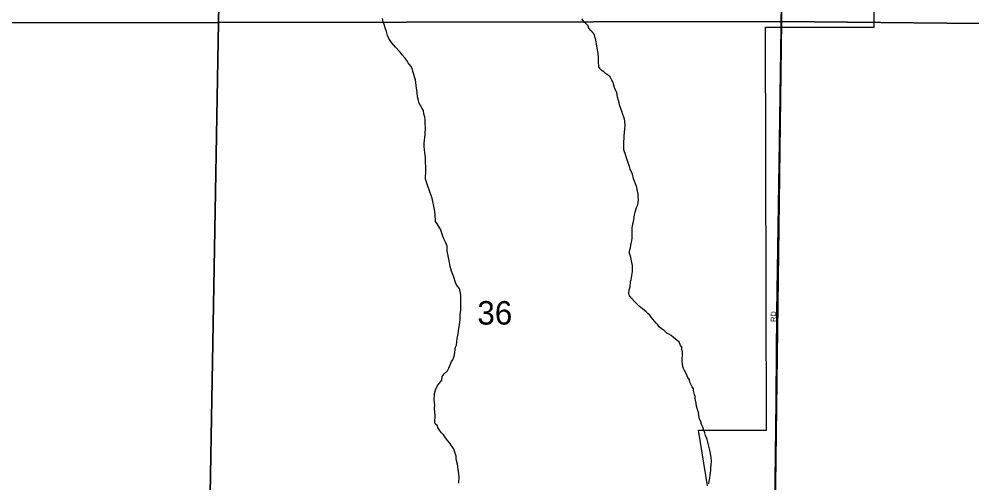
# Model space of a CAD drawing. Extents: x 1310247 to 1552180, y 377264 to 706493.
# Drawn here: x 1403286 to 1412261, y 546361 to 550728 of the extents above; entities that cross this region are included whole.
import ezdxf

# ---------------------------------------------------------------- set-up
doc = ezdxf.new("R2010")
doc.units = 0
for name, color, linetype in [('GM_X_City_Street', 7, 'Continuous'), ('GM_X_City_Street_Text', 7, 'Continuous'), ('GM_X_Corporation', 7, 'Continuous'), ('GM_X_Minor_River', 7, 'Continuous'), ('GM_X_Section', 7, 'Continuous'), ('GM_X_Section_Text', 7, 'Continuous'), ('GM_X_Township', 7, 'Continuous'), ('GM_X_Township_Road', 7, 'Continuous')]:
    doc.layers.add(name, color=color, linetype=linetype)

msp = doc.modelspace()

# ---------------------------------------------------------------- linework, layer by layer
at = {"layer": 'GM_X_City_Street'}
msp.add_lwpolyline([(1410401, 545379), (1410401.1, 545389.6), (1410405.4, 545956.4), (1410414.9, 546769.5), (1410424.4, 547967.2), (1410446.3, 549373), (1410462.8, 550642.2), (1410463.2, 550664.1)], dxfattribs=at)
at = {"layer": 'GM_X_Corporation'}
msp.add_lwpolyline([(1409770.4, 546332.8), (1409687.3, 546857.2), (1410325.3, 546857.2), (1410324.5, 548160.7), (1410318.3, 550651.5), (1411338.8, 550651.5), (1411338.9, 552329.1)], dxfattribs=at)
at = {"layer": 'GM_X_Minor_River'}
for points in [[(1407112.7, 549737), (1407112, 549771.2), (1407110.5, 549785.3), (1407109.1, 549803.4), (1407098.3, 549836), (1407095.4, 549866.2), (1407082, 549886.8), (1407051.9, 549942.2), (1407048.6, 549962.4), (1407039.8, 549994.9), (1407037.3, 550035.2), (1407027.7, 550103.9), (1407021.6, 550154.3), (1406996.3, 550233.6), (1406993.1, 550253.9), (1406980, 550280.5), (1406964.6, 550299.1), (1406951.1, 550315.7), (1406937.9, 550338.3), (1406918.7, 550363.1), (1406893.6, 550392.2), (1406874.4, 550417), (1406831.9, 550462.8), (1406812.6, 550485.6), (1406793.3, 550506.4), (1406781.9, 550524.9), (1406770.6, 550545.4), (1406757.5, 550572.1), (1406746.8, 550610.6), (1406736.1, 550645.2), (1406725.1, 550675.7), (1406715.9, 550698.2), (1406709.1, 550732.6)], [(1409056.6, 548310.7), (1409061.6, 548334.6), (1409064.1, 548348.6), (1409065.4, 548384.7), (1409064.2, 548406.9), (1409059.2, 548435.2), (1409049, 548483.8), (1409041.7, 548506.2), (1409036.2, 548520.4), (1409037.1, 548542.5), (1409039.6, 548556.5), (1409044.3, 548574.4), (1409049.2, 548598.3), (1409051.8, 548614.3), (1409056.8, 548640.3), (1409059.6, 548664.3), (1409060.7, 548692.4), (1409059.6, 548716.5), (1409061.3, 548764.7), (1409063.9, 548778.7), (1409068.7, 548800.6), (1409073.5, 548820.5), (1409078.9, 548858.5), (1409083.9, 548884.4), (1409090.8, 548910.3), (1409102.5, 548954.1), (1409113.5, 548979.8), (1409116.2, 548997.8), (1409119.2, 549023.8), (1409118.5, 549060), (1409117.2, 549080.2), (1409108.7, 549122.7), (1409103.5, 549145), (1409092.7, 549177.5), (1409081.5, 549202.1), (1409074.2, 549222.4), (1409063.8, 549267), (1409056.3, 549281.4), (1409043.5, 549316), (1409036.3, 549338.4), (1409019.9, 549385.2), (1409010.8, 549411.7), (1408994.6, 549462.5), (1408989.2, 549478.8), (1408983.8, 549497.1), (1408982.4, 549513.2), (1408983.2, 549533.3), (1408981.8, 549551.4), (1408984.6, 549627.7), (1408993.1, 549693.7), (1408994.3, 549725.8), (1408991.7, 549766.1), (1408988.4, 549784.3), (1408983.1, 549804.6), (1408974, 549831), (1408963.1, 549861.6), (1408946.5, 549902.4), (1408941.2, 549920.7), (1408937.8, 549938.9), (1408932.6, 549961.2), (1408923.7, 549993.7), (1408920.8, 550021.9), (1408913.5, 550042.3), (1408896.4, 550071), (1408887.7, 550105.5), (1408878.7, 550136), (1408869.3, 550152.4), (1408854.4, 550185.1), (1408836.7, 550195.8), (1408811.3, 550214.8), (1408793.7, 550229.6), (1408778, 550240.2), (1408758.6, 550259), (1408747.2, 550277.5), (1408745.1, 550329.8), (1408742.5, 550368.1), (1408741.8, 550402.3), (1408731.6, 550452.9), (1408725, 550493.3), (1408718.4, 550531.8), (1408711.1, 550552.2), (1408702.3, 550586.6), (1408686.9, 550603.3), (1408675.3, 550617.8), (1408652.1, 550642.8), (1408646.9, 550665), (1408610.1, 550702.6), (1408587.1, 550731.6)], [(1407428.3, 546359.2), (1407430.6, 546421.4), (1407426.4, 546469.8), (1407414.9, 546538.5), (1407404.4, 546583.1), (1407403.5, 546611.3), (1407389.2, 546660), (1407379.9, 546680.5), (1407360.9, 546711.3), (1407343.7, 546734.1), (1407324.4, 546756.9), (1407303.3, 546783.8), (1407284.2, 546812.6), (1407264.9, 546833.4), (1407247.6, 546856.2), (1407230.5, 546882.9), (1407227.1, 546899.2), (1407205.6, 546916), (1407202.3, 546934.2), (1407204.5, 546994.4), (1407198.9, 547061), (1407202.2, 547097), (1407199, 547117.2), (1407195.8, 547141.5), (1407198.1, 547203.7), (1407211.7, 547245.4), (1407231.1, 547280.8), (1407267.1, 547329.7), (1407270.3, 547361.8), (1407291.4, 547387.1), (1407320.6, 547416.2), (1407335.6, 547441.8), (1407360, 547503.2), (1407370.7, 547520.9), (1407381.6, 547544.6), (1407388.5, 547566.4), (1407397.2, 547638.4), (1407405.9, 547658.2), (1407411.1, 547690.2), (1407414.2, 547720.2), (1407422, 547768.2), (1407429.7, 547812.1), (1407435.2, 547852.1), (1407440.8, 547896.1), (1407442.4, 547938.2), (1407446.3, 547990.3), (1407448.3, 548044.5), (1407448.3, 548096.8), (1407447.3, 548124.9), (1407444.1, 548147.2), (1407439.2, 548177.5), (1407431.7, 548193.8), (1407416.3, 548212.5), (1407401.2, 548239.2), (1407377.6, 548306.4), (1407359.3, 548355.3), (1407346.8, 548397.9), (1407340.2, 548436.4), (1407329.8, 548483), (1407320.1, 548545.6), (1407317.7, 548589.9), (1407304.7, 548620.6), (1407286, 548657.4), (1407275.2, 548692), (1407255.3, 548751), (1407243.8, 548767.5), (1407232.3, 548784), (1407222.9, 548800.4), (1407209.6, 548821), (1407206, 548887.5), (1407199.8, 548935.9), (1407177.6, 549043.3), (1407157.3, 549092.3), (1407126.4, 549181.8), (1407115.8, 549220.4), (1407114.9, 549250.6), (1407117.8, 549274.6), (1407118.8, 549302.7), (1407118.2, 549340.9), (1407115.5, 549377.2), (1407113.2, 549423.5), (1407110, 549445.7), (1407107.1, 549475.9), (1407103.7, 549494.2), (1407103.1, 549532.4), (1407101.7, 549548.5), (1407102.4, 549566.5), (1407104.9, 549580.5), (1407108.4, 549620.6), (1407110.9, 549634.6), (1407113.8, 549712.8), (1407112.7, 549737)], [(1409784.6, 546352.5), (1409787.6, 546378.5), (1409792.7, 546408.5), (1409795.7, 546434.5), (1409798.4, 546454.5), (1409801.2, 546476.5), (1409802.3, 546504.6), (1409805.2, 546528.6), (1409806.7, 546570.7), (1409805.7, 546596.9), (1409799.1, 546637.3), (1409792.2, 546667.7), (1409781.7, 546708.3), (1409776.4, 546730.6), (1409772.9, 546744.8), (1409767.8, 546769.1), (1409760.4, 546785.5), (1409753.2, 546807.8), (1409746, 546832.2), (1409736.8, 546854.7), (1409729.6, 546877), (1409722.1, 546891.4), (1409716.6, 546905.7), (1409711, 546919.9), (1409711.6, 546934), (1409696.5, 546960.7), (1409691, 546976.9), (1409684.8, 547025.4), (1409679.4, 547041.7), (1409672.1, 547062.1), (1409666.8, 547084.3), (1409663.8, 547110.6), (1409658.9, 547140.9), (1409655.5, 547159.1), (1409654.1, 547175.2), (1409648.8, 547193.5), (1409640.1, 547232), (1409638.6, 547246.2), (1409625.3, 547266.8), (1409602.8, 547309.8), (1409599.6, 547332), (1409586.3, 547354.6), (1409575, 547375.1), (1409565.8, 547397.6), (1409554.5, 547418.1), (1409545.2, 547438.5), (1409537.9, 547456.9), (1409534.6, 547479.1), (1409531.5, 547503.3), (1409532.6, 547531.4), (1409535.7, 547563.5), (1409534.8, 547591.6), (1409529.8, 547620), (1409528.5, 547638.1), (1409517, 547654.6), (1409502.2, 547689.3), (1409488.5, 547699.9), (1409467, 547716.7), (1409449.5, 547731.4), (1409428, 547748.3), (1409406.3, 547761.2), (1409388.6, 547771.9), (1409363.4, 547796.9), (1409334, 547816.1), (1409316.4, 547830.8), (1409303, 547849.4), (1409287.5, 547866), (1409272.1, 547884.7), (1409254.7, 547901.4), (1409239.3, 547922.1), (1409225.9, 547938.7), (1409208.4, 547955.4), (1409192.9, 547972), (1409159.8, 547999.4), (1409126.5, 548024.7), (1409081.9, 548068.6), (1409056.8, 548095.6), (1409035.6, 548122.5), (1409028.6, 548148.9), (1409033.7, 548178.9), (1409040.7, 548206.8), (1409046.6, 548256.8), (1409051.4, 548276.7), (1409056.1, 548294.6), (1409056.6, 548310.7)]]:
    msp.add_lwpolyline(points, dxfattribs=at)
at = {"layer": 'GM_X_Section'}
for points in [[(1405264.6, 556023.5), (1405165.8, 550694.9), (1399919.5, 550688.3), (1399960.4, 556046)], [(1405264.6, 556023.5), (1410517.6, 555980.9), (1410468, 550704.8), (1405165.8, 550694.9)], [(1415805.3, 555967.4), (1415762.9, 550652.9), (1410468, 550704.8), (1410517.6, 555980.9)], [(1399919.5, 550688.3), (1405165.8, 550694.9), (1405071.3, 545372.9), (1399817.6, 545364.4)], [(1405165.8, 550694.9), (1410468, 550704.8), (1410399.3, 545372.3), (1405071.3, 545372.9)], [(1410468, 550704.8), (1415762.9, 550652.9), (1415713.5, 545384), (1410399.3, 545372.3)]]:
    msp.add_lwpolyline(points, close=True, dxfattribs=at)
at = {"layer": 'GM_X_Township'}
for points in [[(1410408.5, 537044.5), (1410398.6, 538028.8), (1410398.9, 538095.6), (1410399.9, 538374.7), (1410378.1, 539412.1), (1410362.4, 540153.9), (1410356.5, 540902.2), (1410356.6, 541220.1), (1410356.8, 542074), (1410356.8, 542222.8), (1410400.8, 544089.2), (1410394.3, 545389.6), (1410446.3, 549373), (1410462.8, 550642.3), (1410480.2, 551976.3)], [(1410480.2, 551976.3), (1410462.8, 550642.3), (1410446.3, 549373), (1410394.3, 545389.6)]]:
    msp.add_lwpolyline(points, dxfattribs=at)
at = {"layer": 'GM_X_Township_Road'}
msp.add_lwpolyline([(1410463.2, 550664.1), (1410479.4, 551568.2), (1410480.2, 551976.3), (1410486.2, 552435), (1410489.5, 552687.7), (1410490, 552725.6), (1410496.7, 552889), (1410503.5, 553450.8), (1410504.4, 553693.5), (1410514.7, 554348.3), (1410524.2, 554972.1), (1410527.6, 555592.5), (1410527.6, 556210.3), (1410533.6, 556757.5), (1410546.6, 557860.6), (1410552.6, 558119.6), (1410555.9, 558631.2)], dxfattribs=at)

# ---------------------------------------------------------------- texts
at = {"layer": 'GM_X_City_Street_Text'}
msp.add_text('RD', height=50, rotation=90, dxfattribs=at).set_placement((1410416.2, 547877.6))
at = {"layer": 'GM_X_Section_Text'}
msp.add_text('36', height=221, rotation=0.00001, dxfattribs=at).set_placement((1407603, 547851.5))

doc.saveas('drawing.dxf')
